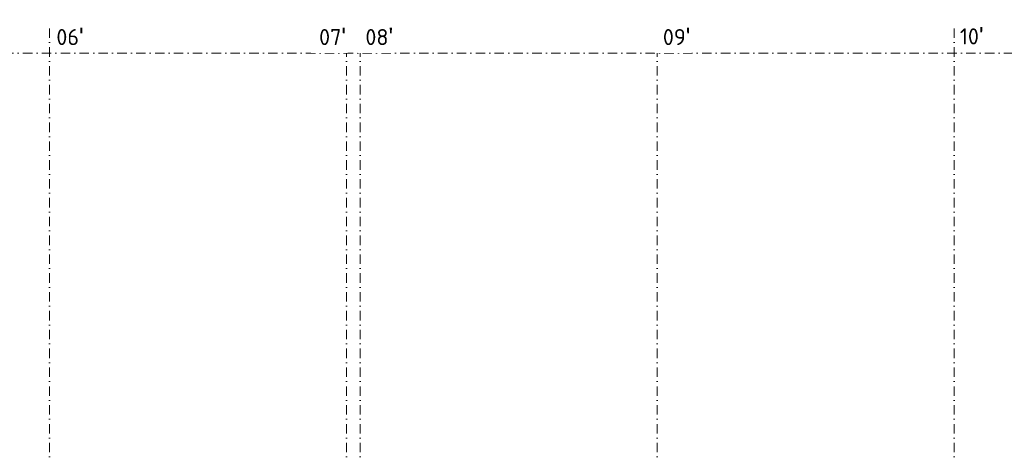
# Model space of a CAD drawing. Header units: millimetres. Extents: x -1695604 to 5289369, y -1488057 to 2187451.
# Tile 605 of 656: x 364795 to 404575, y 233109 to 250655. Entities that reach past the tile are written whole.
import ezdxf

# ---------------------------------------------------------------- set-up
doc = ezdxf.new("R2010")
doc.units = ezdxf.units.MM
doc.linetypes.add('CENTERX2', pattern=[101.6, 63.5, -12.7, 12.7, -12.7])
doc.linetypes.add('DASHDOT', pattern=[25.4, 12.7, -6.35, 0, -6.35])
doc.layers.add('A99_N_txt-popis-200', color=240, linetype='Continuous', lineweight=5)
doc.layers.add('A99_S_osy', color=1, linetype='CENTERX2', lineweight=5)
doc.styles.add('ad_popis 100', font='isocpeur.ttf', dxfattribs={"height": 200})

msp = doc.modelspace()

# ---------------------------------------------------------------- linework, layer by layer
at = {"layer": 'A99_S_osy', "linetype": 'DASHDOT', "lineweight": 5, "ltscale": 30}
for points in [[(366000, 250300), (366000, 146890)], [(378000, 250300), (378000, 146890)], [(378550, 250300), (378550, 146890)], [(390550, 250300), (390550, 146890)], [(402550, 250300), (402550, 146890)], [(452950, 249300), (304375, 249300)]]:
    msp.add_lwpolyline(points, dxfattribs=at)

# ---------------------------------------------------------------- texts
at = {"layer": 'A99_N_txt-popis-200', "color": 1, "lineweight": 0, "char_height": 650, "attachment_point": 1, "style": 'ad_popis 100'}
for s, insert in [("06{\\fArial|b0|i0|c238|p34;\\H1.08333x;'}", (366275, 250330)), ("10{\\fArial|b0|i0|c238|p34;\\H1.08333x;'}", (402780, 250358.5))]:
    msp.add_mtext_dynamic_manual_height_columns(s, width=832.5, gutter_width=1000, heights=[0], dxfattribs=dict(at, insert=insert))

# ---------------------------------------------------------------- next in the draw order: texts
at = {"layer": 'A99_N_txt-popis-200', "color": 1, "lineweight": 0, "char_height": 650, "attachment_point": 1, "style": 'ad_popis 100', "bg_fill": 2}
for s, insert in [("07{\\fArial|b0|i0|c238|p34;\\H1.08333x;'}", (376890, 250330)), ("08{\\fArial|b0|i0|c238|p34;\\H1.08333x;'}", (378760, 250330)), ("09{\\fArial|b0|i0|c238|p34;\\H1.08333x;'}", (390780, 250330))]:
    msp.add_mtext_dynamic_manual_height_columns(s, width=832.5, gutter_width=1000, heights=[0], dxfattribs=dict(at, insert=insert))

doc.saveas('drawing.dxf')
